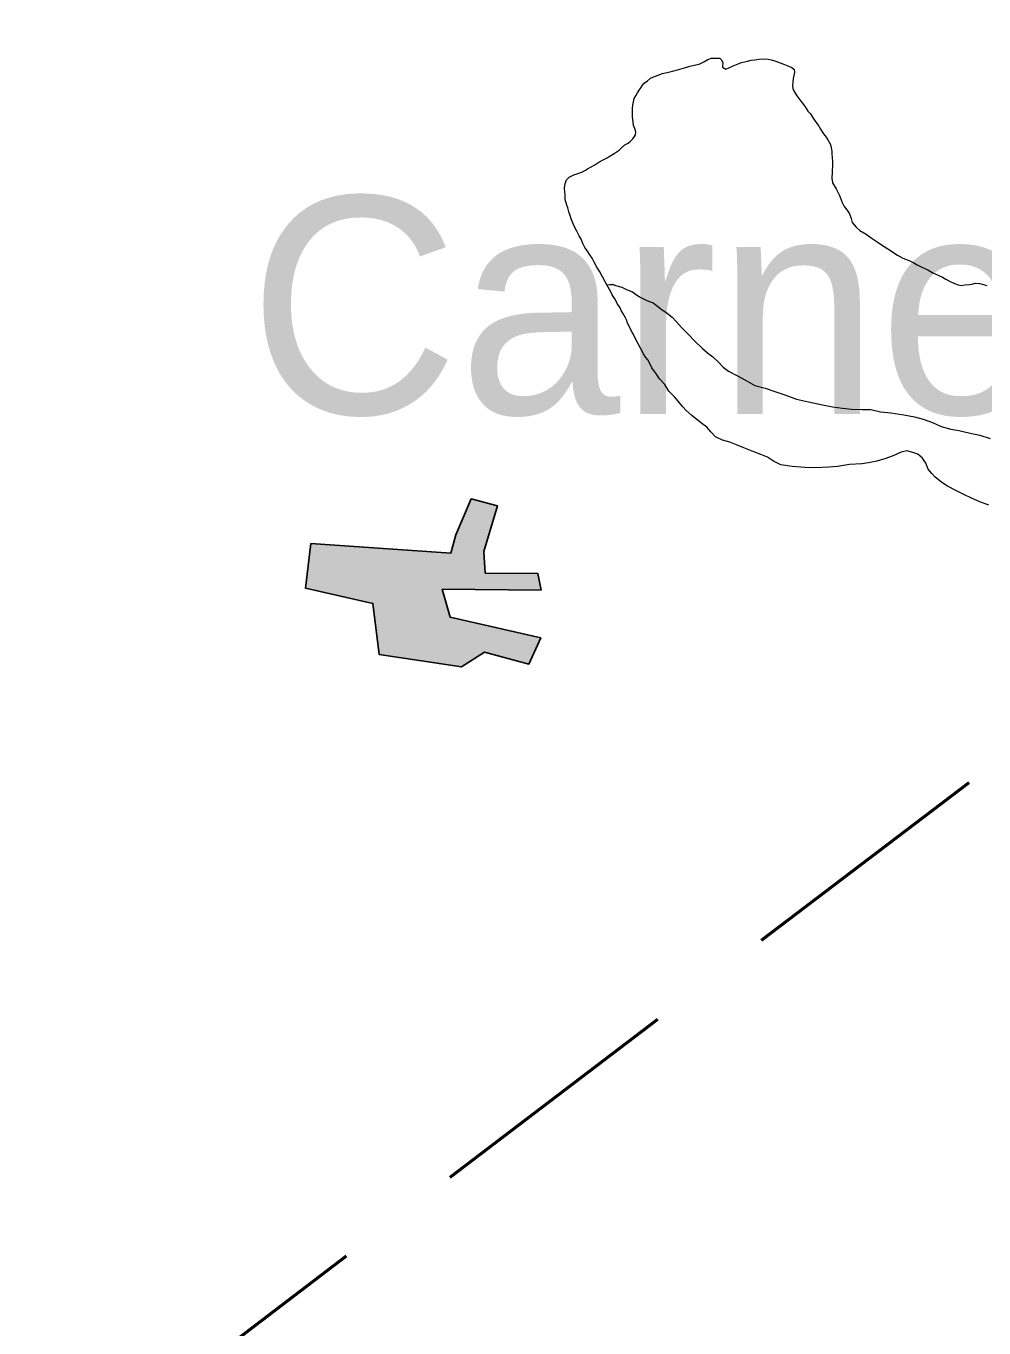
# Model space of a CAD drawing. Extents: x -1643653 to 4543381, y 1624270 to 13878484.
# Drawn here: x 677607 to 679810, y 8949386 to 8952382 of the extents above; entities that cross this region are included whole.
import ezdxf

# ---------------------------------------------------------------- set-up
doc = ezdxf.new("R2010")
doc.units = 0
doc.header["$LTSCALE"] = 200
doc.linetypes.add('MEDIUM_DASHED', pattern=[4.5, 3, -1.5])
for name, color, linetype, lineweight in [('1', 7, 'Continuous', 13), ('21', 7, 'Continuous', 25), ('24', 7, 'Continuous', 25), ('27', 7, 'Continuous', 53), ('29', 7, 'Continuous', 13)]:
    doc.layers.add(name, color=color, linetype=linetype, lineweight=lineweight)
doc.layers.add('41', color=7, linetype='Continuous')

msp = doc.modelspace()

# ---------------------------------------------------------------- hatches: boundary and pattern name
at = {"layer": '21'}
msp.add_hatch(color=256, dxfattribs=at).paths.add_polyline_path([(678583.8, 8951169.2), (678261.7, 8951191), (678249.4, 8951088.7), (678404.6, 8951053.3), (678418.7, 8950935.7), (678608.1, 8950907.5), (678661.5, 8950941.2), (678763.6, 8950913.7), (678790.7, 8950974.2), (678582.5, 8951021.4), (678564.1, 8951086), (678791.6, 8951084.1), (678784.3, 8951122), (678663, 8951123.1), (678659.7, 8951172.4), (678690.9, 8951278.2), (678630.4, 8951293.9), (678595.5, 8951210.8)])

# ---------------------------------------------------------------- linework, layer by layer
at = {"layer": '1', "lineweight": 25}
msp.add_spline([(814781, 9009175.5), (814787.2, 9009173.4), (814796.9, 9009173.4), (814799.4, 9009172.4), (814805.1, 9009174.5), (814805.6, 9009176.5), (814811.7, 9009179.5), (814811.7, 9009179.5), (814801.5, 9009181), (814790.7, 9009181.5), (814784.1, 9009183.1), (814777.4, 9009185.1), (814778.4, 9009175.5)], degree=3, dxfattribs=at)
at = {"layer": '21'}
msp.add_lwpolyline([(678583.8, 8951169.2), (678261.7, 8951191), (678249.4, 8951088.7), (678404.6, 8951053.3), (678418.7, 8950935.7), (678608.1, 8950907.5), (678661.5, 8950941.2), (678763.6, 8950913.7), (678790.7, 8950974.2), (678582.5, 8951021.4), (678564.1, 8951086), (678791.6, 8951084.1), (678784.3, 8951122), (678663, 8951123.1), (678659.7, 8951172.4), (678690.9, 8951278.2), (678630.4, 8951293.9), (678595.5, 8951210.8)], close=True, dxfattribs=at)
at = {"layer": '24'}
msp.add_spline([(665209.5, 8949437.1), (665261.8, 8949907.3), (665888.8, 8950560.5), (666750.9, 8951187.5), (667665.3, 8951814.5), (668344.5, 8952363.1), (668788.7, 8952911.7), (669180.6, 8953564.9), (669154.4, 8954270.2), (669755.3, 8954662.1), (670486.8, 8955027.9), (671218.3, 8955785.5), (671166.1, 8956360.3), (671531.8, 8956726), (671479.6, 8956987.3), (670957.1, 8957405.3), (670695.8, 8957849.4), (671139.9, 8958502.5), (671845.3, 8959207.9), (672394, 8958789.9), (673047.1, 8959234), (673465.1, 8959834.9), (673177.7, 8960461.9), (673987.6, 8960749.3), (675163.2, 8960879.9), (676103.7, 8960906.1), (677253.2, 8961428.6), (677697.4, 8961559.2), (678115.4, 8962133.9), (678611.8, 8962369.1), (678820.8, 8962919.9), (679291, 8963704.1), (679918, 8964226.8), (679944.1, 8964697.3), (679709, 8965272.3), (679291, 8966004.2), (678115.4, 8966945.2)], degree=3, dxfattribs=at)
at = {"layer": '27', "linetype": 'MEDIUM_DASHED'}
msp.add_line((675717.3, 8947553.5), (684335.5, 8954109.5), dxfattribs=at)
at = {"layer": '29'}
for points in [[(678942.6, 8951786.7), (678938.1, 8951794.9), (678932.7, 8951804.9), (678926.8, 8951816.3), (678920, 8951827.4), (678913.2, 8951838.8), (678908.6, 8951847.5), (678903.5, 8951855.6), (678899.4, 8951861.9), (678892.3, 8951872.2), (678887.8, 8951881.7), (678883.6, 8951891.6), (678879.4, 8951899.2), (678873.6, 8951909.9), (678868.7, 8951919.8), (678864.1, 8951930.4), (678861, 8951938.3), (678858.1, 8951946.2), (678855.3, 8951954.7), (678852.9, 8951963.5), (678851, 8951969.8), (678848.8, 8951975), (678847.2, 8951982.2), (678847, 8951987.4), (678846.5, 8951993.7), (678846, 8951999.7), (678845.4, 8952008.7), (678846, 8952014.6), (678846.9, 8952019.4), (678848.3, 8952023.6), (678850.3, 8952027.8), (678852.8, 8952031), (678856.2, 8952034.2), (678858.9, 8952036.1), (678863.7, 8952038.1), (678867.1, 8952039.3), (678875.7, 8952042.7), (678886.5, 8952046.8), (678894, 8952050.3), (678898.5, 8952053.2), (678906.3, 8952058.3), (678915, 8952062.9), (678924.5, 8952068.7), (678934.2, 8952074.2), (678943.1, 8952079), (678948.3, 8952081.8), (678959.6, 8952088.8), (678966.2, 8952093.3), (678970.8, 8952096.7), (678976.8, 8952101.8), (678984.4, 8952108.4), (678991.4, 8952112.8), (678997, 8952116.8), (679002.4, 8952122.3), (679006.6, 8952127.8), (679008.7, 8952131.7), (679009.3, 8952137.6), (679006.8, 8952146.3), (679004.1, 8952153.5), (679003.5, 8952161.8), (679002.7, 8952167.3), (679001.9, 8952174), (679002, 8952184.2), (679002.1, 8952192.6), (679002.6, 8952199.7), (679003.8, 8952207.6), (679005.8, 8952215), (679009.2, 8952221.8), (679012.9, 8952228.7), (679017.2, 8952234.5), (679020.7, 8952239.7), (679025.1, 8952245.9), (679028.6, 8952250.2), (679036.2, 8952256.2), (679043.3, 8952261.9), (679052.7, 8952266.3), (679062.7, 8952270.1), (679070.3, 8952272.7), (679081.4, 8952275), (679093.6, 8952277.9), (679105.4, 8952281.6), (679121.2, 8952285.9), (679133.9, 8952289.7), (679143.8, 8952291.8), (679155.3, 8952294.6), (679165.7, 8952299.4), (679175.3, 8952305), (679183.4, 8952308), (679192.6, 8952308.3), (679201.3, 8952308.4), (679203.6, 8952307.7), (679205.4, 8952304.8), (679208.8, 8952300), (679209.6, 8952297.2), (679208.5, 8952289.5), (679208.4, 8952287.3), (679216.4, 8952283), (679223.5, 8952285.8), (679233.1, 8952290.8), (679244.5, 8952295.1), (679252.1, 8952297.8)], [(678942.6, 8951786.7), (678938.1, 8951794.9), (678932.7, 8951804.9), (678926.8, 8951816.3), (678920, 8951827.4), (678913.2, 8951838.8), (678908.6, 8951847.5), (678903.5, 8951855.6), (678899.4, 8951861.9), (678892.3, 8951872.2), (678887.8, 8951881.7), (678883.6, 8951891.6), (678879.4, 8951899.2), (678873.6, 8951909.9), (678868.7, 8951919.8), (678864.1, 8951930.4), (678861, 8951938.3), (678858.1, 8951946.2), (678855.3, 8951954.7), (678852.9, 8951963.5), (678851, 8951969.8), (678848.8, 8951975), (678847.2, 8951982.2), (678847, 8951987.4), (678846.5, 8951993.7), (678846, 8951999.7), (678845.4, 8952008.7), (678846, 8952014.6), (678846.9, 8952019.4), (678848.3, 8952023.6), (678850.3, 8952027.8), (678852.8, 8952031), (678856.2, 8952034.2), (678858.9, 8952036.1), (678863.7, 8952038.1), (678867.1, 8952039.3), (678875.7, 8952042.7), (678886.5, 8952046.8), (678894, 8952050.3), (678898.5, 8952053.2), (678906.3, 8952058.3), (678915, 8952062.9), (678924.5, 8952068.7), (678934.2, 8952074.2), (678943.1, 8952079), (678948.3, 8952081.8), (678959.6, 8952088.8), (678966.2, 8952093.3), (678970.8, 8952096.7), (678976.8, 8952101.8), (678984.4, 8952108.4), (678991.4, 8952112.8), (678997, 8952116.8), (679002.4, 8952122.3), (679006.6, 8952127.8), (679008.7, 8952131.7), (679009.3, 8952137.6), (679006.8, 8952146.3), (679004.1, 8952153.5), (679003.5, 8952161.8), (679002.7, 8952167.3), (679001.9, 8952174), (679002, 8952184.2), (679002.1, 8952192.6), (679002.6, 8952199.7), (679003.8, 8952207.6), (679005.8, 8952215), (679009.2, 8952221.8), (679012.9, 8952228.7), (679017.2, 8952234.5), (679020.7, 8952239.7), (679025.1, 8952245.9), (679028.6, 8952250.2), (679036.2, 8952256.2), (679043.3, 8952261.9), (679052.7, 8952266.3), (679062.7, 8952270.1), (679070.3, 8952272.7), (679081.4, 8952275), (679093.6, 8952277.9), (679105.4, 8952281.6), (679121.2, 8952285.9), (679133.9, 8952289.7), (679143.8, 8952291.8), (679155.3, 8952294.6), (679165.7, 8952299.4), (679175.3, 8952305), (679183.4, 8952308), (679192.6, 8952308.3), (679201.3, 8952308.4), (679203.6, 8952307.7), (679205.4, 8952304.8), (679208.8, 8952300), (679209.6, 8952297.2), (679208.5, 8952289.5), (679208.4, 8952287.3), (679216.4, 8952283), (679223.5, 8952285.8), (679233.1, 8952290.8), (679244.5, 8952295.1), (679252.1, 8952297.8)], [(679252.1, 8952297.8), (679266.1, 8952301.2), (679274.8, 8952303.2), (679282.8, 8952304), (679292.3, 8952306.1), (679303.4, 8952306.3), (679314.1, 8952305.5), (679320.4, 8952304.1), (679329.2, 8952301.7), (679341.1, 8952297.4), (679351.2, 8952293.6), (679362.6, 8952288.9), (679368.1, 8952286.6)], [(679252.1, 8952297.8), (679266.1, 8952301.2), (679274.8, 8952303.2), (679282.8, 8952304), (679292.3, 8952306.1), (679303.4, 8952306.3), (679314.1, 8952305.5), (679320.4, 8952304.1), (679329.2, 8952301.7), (679341.1, 8952297.4), (679351.2, 8952293.6), (679362.6, 8952288.9), (679368.1, 8952286.6)], [(679368.1, 8952286.6), (679372.8, 8952282.8), (679373.5, 8952281.7), (679374.3, 8952275.8), (679373.1, 8952268), (679371.5, 8952261.1), (679370.3, 8952252.8), (679369.7, 8952245.4), (679370.6, 8952238.4), (679373.4, 8952231.4), (679379.7, 8952221.8), (679387, 8952212), (679395.4, 8952201.3), (679400.5, 8952193.5), (679405.3, 8952186), (679411, 8952180.2), (679416.1, 8952172.7), (679420.1, 8952165.8), (679426.1, 8952157.6), (679430.3, 8952151.6), (679434.3, 8952144.7), (679441.3, 8952133.8), (679446.9, 8952126.3), (679450.7, 8952120.2), (679456.9, 8952109.3), (679459, 8952101.5), (679460.2, 8952093.7), (679460.6, 8952085.5), (679461.2, 8952081), (679461.6, 8952069.1), (679461.8, 8952064.6), (679461.6, 8952058.5), (679461.1, 8952051.1), (679460.9, 8952046.5), (679460.1, 8952030.1), (679461.2, 8952028.1), (679462, 8952021.4), (679470, 8952007.4), (679477.5, 8951992), (679481.9, 8951982.1), (679484.1, 8951976.2), (679488.7, 8951967.1), (679494.7, 8951958.8), (679500.8, 8951949.7), (679504.4, 8951938.9), (679507.3, 8951930.1), (679516.1, 8951919.3), (679525, 8951911.5), (679539.3, 8951903), (679552.7, 8951893), (679564.7, 8951885.2), (679576.8, 8951877.1), (679590.9, 8951868.6), (679602.6, 8951860.3), (679611.1, 8951854.8), (679623.7, 8951848), (679639.8, 8951841.8), (679649.1, 8951837), (679656.8, 8951832.8), (679667.4, 8951826.8), (679681, 8951820.9), (679692.9, 8951813.9), (679706.2, 8951807.7), (679714.7, 8951804.2), (679722.7, 8951799.2), (679729.3, 8951795.9), (679742.4, 8951789.9), (679750.7, 8951786.2), (679757.4, 8951784.9), (679765.8, 8951786.5), (679778, 8951787), (679785.1, 8951788.6), (679789.6, 8951790.1), (679799.6, 8951789.3), (679800.4, 8951789.5), (679816.4, 8951785.2)], [(679368.1, 8952286.6), (679372.8, 8952282.8), (679373.5, 8952281.7), (679374.3, 8952275.8), (679373.1, 8952268), (679371.5, 8952261.1), (679370.3, 8952252.8), (679369.7, 8952245.4), (679370.6, 8952238.4), (679373.4, 8952231.4), (679379.7, 8952221.8), (679387, 8952212), (679395.4, 8952201.3), (679400.5, 8952193.5), (679405.3, 8952186), (679411, 8952180.2), (679416.1, 8952172.7), (679420.1, 8952165.8), (679426.1, 8952157.6), (679430.3, 8952151.6), (679434.3, 8952144.7), (679441.3, 8952133.8), (679446.9, 8952126.3), (679450.7, 8952120.2), (679456.9, 8952109.3), (679459, 8952101.5), (679460.2, 8952093.7), (679460.6, 8952085.5), (679461.2, 8952081), (679461.6, 8952069.1), (679461.8, 8952064.6), (679461.6, 8952058.5), (679461.1, 8952051.1), (679460.9, 8952046.5), (679460.1, 8952030.1), (679461.2, 8952028.1), (679462, 8952021.4), (679470, 8952007.4), (679477.5, 8951992), (679481.9, 8951982.1), (679484.1, 8951976.2), (679488.7, 8951967.1), (679494.7, 8951958.8), (679500.8, 8951949.7), (679504.4, 8951938.9), (679507.3, 8951930.1), (679516.1, 8951919.3), (679525, 8951911.5), (679539.3, 8951903), (679552.7, 8951893), (679564.7, 8951885.2), (679576.8, 8951877.1), (679590.9, 8951868.6), (679602.6, 8951860.3), (679611.1, 8951854.8), (679623.7, 8951848), (679639.8, 8951841.8), (679649.1, 8951837), (679656.8, 8951832.8), (679667.4, 8951826.8), (679681, 8951820.9), (679692.9, 8951813.9), (679706.2, 8951807.7), (679714.7, 8951804.2), (679722.7, 8951799.2), (679729.3, 8951795.9), (679742.4, 8951789.9), (679750.7, 8951786.2), (679757.4, 8951784.9), (679765.8, 8951786.5), (679778, 8951787), (679785.1, 8951788.6), (679789.6, 8951790.1), (679799.6, 8951789.3), (679800.4, 8951789.5), (679816.4, 8951785.2)], [(678942.6, 8951786.7), (678949.5, 8951787.3), (678957.8, 8951787.3), (678962.3, 8951785.2), (678977, 8951781.3), (678987.8, 8951775.4), (679001.6, 8951770.2), (679008.1, 8951765.5), (679017.5, 8951759.2), (679034.9, 8951750.5), (679040.9, 8951748.2)], [(678963.9, 8951748.5), (678961, 8951753.9), (678955.2, 8951763.4), (678952.5, 8951769.1), (678949, 8951775.7), (678942.6, 8951786.7)], [(679821.3, 8951279.2), (679800.7, 8951287), (679781.7, 8951295.6), (679762.3, 8951304.5), (679745.2, 8951313.4), (679726.6, 8951323.3), (679713, 8951331.6), (679697.3, 8951344.3), (679690, 8951352.2), (679681.7, 8951362.4), (679676.2, 8951376.1), (679668.6, 8951387.9), (679657.9, 8951397), (679646.5, 8951400.2), (679632.9, 8951404.3), (679619.9, 8951401.5), (679603, 8951393.3), (679584.6, 8951386.4), (679564.1, 8951381), (679544.3, 8951376.8), (679529, 8951374.7), (679500.5, 8951373), (679473.2, 8951368), (679453.3, 8951366.7), (679423.1, 8951365), (679398.7, 8951365.8), (679369, 8951368.4), (679343, 8951372.2), (679326.3, 8951380.5), (679312.1, 8951389.7), (679297.1, 8951395.9), (679280.7, 8951402), (679258.1, 8951411.5), (679241.2, 8951417.9), (679225.7, 8951424.1), (679208.9, 8951428.6), (679192.8, 8951436.9), (679182.3, 8951447.9), (679172.7, 8951458.8), (679161.6, 8951467.4), (679146.8, 8951479), (679138.3, 8951485.5), (679125.1, 8951497.3), (679116.5, 8951506.2), (679106.9, 8951519), (679098.6, 8951528.9), (679085.5, 8951542), (679076.2, 8951556.9), (679064.1, 8951569.8), (679056.7, 8951581), (679046.4, 8951595.5), (679041.8, 8951605.2), (679036.9, 8951613.5), (679032.5, 8951619.5), (679027.1, 8951627.3), (679020.4, 8951640.7), (679014.1, 8951652.4), (679007.4, 8951665), (679003.1, 8951673.4), (678999.8, 8951680), (678989.3, 8951700.7), (678989, 8951704.2), (678985.5, 8951710.4), (678979.8, 8951721.5), (678975.9, 8951727.5), (678973.1, 8951733.2), (678966.7, 8951743.2), (678963.9, 8951748.5)], [(679821.3, 8951279.2), (679800.7, 8951287), (679781.7, 8951295.6), (679762.3, 8951304.5), (679745.2, 8951313.4), (679726.6, 8951323.3), (679713, 8951331.6), (679697.3, 8951344.3), (679690, 8951352.2), (679681.7, 8951362.4), (679676.2, 8951376.1), (679668.6, 8951387.9), (679657.9, 8951397), (679646.5, 8951400.2), (679632.9, 8951404.3), (679619.9, 8951401.5), (679603, 8951393.3), (679584.6, 8951386.4), (679564.1, 8951381), (679544.3, 8951376.8), (679529, 8951374.7), (679500.5, 8951373), (679473.2, 8951368), (679453.3, 8951366.7), (679423.1, 8951365), (679398.7, 8951365.8), (679369, 8951368.4), (679343, 8951372.2), (679326.3, 8951380.5), (679312.1, 8951389.7), (679297.1, 8951395.9), (679280.7, 8951402), (679258.1, 8951411.5), (679241.2, 8951417.9), (679225.7, 8951424.1), (679208.9, 8951428.6), (679192.8, 8951436.9), (679182.3, 8951447.9), (679172.7, 8951458.8), (679161.6, 8951467.4), (679146.8, 8951479), (679138.3, 8951485.5), (679125.1, 8951497.3), (679116.5, 8951506.2), (679106.9, 8951519), (679098.6, 8951528.9), (679085.5, 8951542), (679076.2, 8951556.9), (679064.1, 8951569.8), (679056.7, 8951581), (679046.4, 8951595.5), (679041.8, 8951605.2), (679036.9, 8951613.5), (679032.5, 8951619.5), (679027.1, 8951627.3), (679020.4, 8951640.7), (679014.1, 8951652.4), (679007.4, 8951665), (679003.1, 8951673.4), (678999.8, 8951680), (678989.3, 8951700.7), (678989, 8951704.2), (678985.5, 8951710.4), (678979.8, 8951721.5), (678975.9, 8951727.5), (678973.1, 8951733.2), (678966.7, 8951743.2), (678963.9, 8951748.5)], [(679040.9, 8951748.2), (679049, 8951745), (679055.9, 8951739.5), (679070.2, 8951728.8), (679078.7, 8951723.8), (679092.9, 8951712.1), (679102.1, 8951701.8), (679116, 8951687), (679129.7, 8951672.9), (679145.7, 8951655.9), (679162.4, 8951639.6), (679174, 8951629.8), (679186.8, 8951620.6), (679199.5, 8951608.8), (679210.4, 8951597.3), (679222.2, 8951587.5), (679243.5, 8951576.8), (679261.6, 8951566.7), (679282.9, 8951554.5), (679307.2, 8951548.5), (679328.9, 8951541.2), (679352.1, 8951533.5), (679378.6, 8951523.1), (679406.6, 8951516.9), (679439.1, 8951510), (679461.9, 8951505.8), (679484.8, 8951502.8), (679505.2, 8951500.3), (679529.6, 8951499.3), (679549.6, 8951499.4), (679572.5, 8951494.1), (679596.3, 8951492), (679626, 8951487.5), (679650.5, 8951482.9), (679670.6, 8951477), (679691.8, 8951469.5), (679712, 8951460.4), (679733.6, 8951454.5), (679752.3, 8951451.4), (679775.7, 8951445.9), (679800.5, 8951440.7), (679824.4, 8951432.9)]]:
    msp.add_lwpolyline(points, dxfattribs=at)

# ---------------------------------------------------------------- texts
at = {"layer": '41'}
msp.add_text('Carneiros', height=500, dxfattribs=at).set_placement((678119, 8951489.4))

doc.saveas('drawing.dxf')
